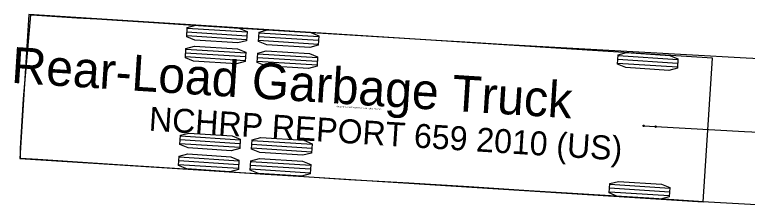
# Model space of a CAD drawing. Extents: x 973688 to 979179, y 703586 to 707602.
# Drawn here: x 977439.97 to 977480.7, y 704341.95 to 704352.55 of the extents above; entities that cross this region are included whole.
import ezdxf

# ---------------------------------------------------------------- set-up
doc = ezdxf.new("R2010")
doc.units = 0
doc.layers.add('0-NPLT', color=7, linetype='Continuous')

msp = doc.modelspace()

# ---------------------------------------------------------------- linework, layer by layer
at = {"layer": '0-NPLT'}
for p, q in [((977440.758, 704352.548), (977440.25, 704344.564)), ((977478.761, 704350.134), (977440.758, 704352.548)), ((977452.887, 704351.569), (977449.56, 704351.78)), ((977452.86, 704351.153), (977449.534, 704351.364)), ((977452.873, 704351.361), (977449.547, 704351.572)), ((977456.865, 704351.107), (977453.539, 704351.318)), ((977456.879, 704351.315), (977453.552, 704351.526)), ((977456.852, 704350.899), (977453.525, 704351.111)), ((977452.813, 704350.404), (977449.486, 704350.616)), ((977452.786, 704349.989), (977449.46, 704350.2)), ((977452.799, 704350.196), (977449.473, 704350.408)), ((977456.791, 704349.943), (977453.465, 704350.154)), ((977456.805, 704350.151), (977453.478, 704350.362)), ((977476.825, 704349.839), (977473.498, 704350.05)), ((977476.838, 704350.047), (977473.512, 704350.258)), ((977478.254, 704342.15), (977478.761, 704350.134)), ((977478.761, 704350.134), (977478.761, 704350.134)), ((977456.778, 704349.735), (977453.452, 704349.946)), ((977476.812, 704349.631), (977473.485, 704349.843)), ((977452.493, 704345.373), (977449.166, 704345.584)), ((977452.506, 704345.581), (977449.18, 704345.792)), ((977452.48, 704345.165), (977449.153, 704345.376)), ((977456.485, 704345.119), (977453.158, 704345.331)), ((977456.498, 704345.327), (977453.171, 704345.538)), ((977456.472, 704344.911), (977453.145, 704345.123)), ((977440.25, 704344.564), (977478.254, 704342.15)), ((977452.419, 704344.209), (977449.092, 704344.42)), ((977452.432, 704344.416), (977449.106, 704344.628)), ((977456.424, 704344.163), (977453.098, 704344.374)), ((977452.406, 704344.001), (977449.079, 704344.212)), ((977456.398, 704343.747), (977453.071, 704343.958)), ((977456.411, 704343.955), (977453.084, 704344.166)), ((977476.371, 704342.687), (977473.044, 704342.898)), ((977476.384, 704342.895), (977473.057, 704343.106)), ((977476.357, 704342.479), (977473.031, 704342.69))]:
    msp.add_line(p, q, dxfattribs=at)
for points in [[(977440.285, 704345.115), (977440.46, 704347.87), (977440.868, 704352.541), (977441.201, 704352.52), (977442.31, 704352.449), (977443.419, 704352.379), (977444.528, 704352.308), (977445.637, 704352.238), (977447.411, 704352.125), (977450.737, 704351.914), (977454.063, 704351.703), (977457.387, 704351.494), (977460.709, 704351.291), (977464.031, 704351.091), (977464.695, 704351.052), (977467.352, 704350.896), (977470.674, 704350.705), (977473.997, 704350.518), (977474.994, 704350.462), (977477.32, 704350.335), (977480.644, 704350.157), (977483.967, 704349.983)], [(977474.935, 704346.369), (977475.267, 704346.348), (977475.6, 704346.328)], [(977481.881, 704341.953), (977480.214, 704342.041), (977478.547, 704342.131), (977475.215, 704342.343), (977471.883, 704342.554), (977468.551, 704342.766), (977465.218, 704342.977), (977461.884, 704343.176), (977458.552, 704343.378), (977455.221, 704343.585), (977453.889, 704343.668), (977451.892, 704343.795), (977448.565, 704344.01), (977445.683, 704344.2), (977444.574, 704344.274), (977443.465, 704344.348), (977442.357, 704344.423), (977441.248, 704344.498), (977440.298, 704344.561), (977440.285, 704345.115)]]:
    msp.add_lwpolyline(points, dxfattribs=at)
for points in [[(977452.89, 704351.62), (977452.857, 704351.101), (977452.381, 704350.975), (977449.986, 704351.127), (977449.53, 704351.313), (977449.563, 704351.832), (977450.039, 704351.958), (977452.434, 704351.806)], [(977456.882, 704351.367), (977456.849, 704350.848), (977456.373, 704350.721), (977453.978, 704350.873), (977453.522, 704351.059), (977453.555, 704351.578), (977454.031, 704351.705), (977456.426, 704351.553)], [(977452.816, 704350.456), (977452.783, 704349.937), (977452.307, 704349.81), (977449.912, 704349.962), (977449.456, 704350.148), (977449.489, 704350.667), (977449.965, 704350.794), (977452.36, 704350.642)], [(977456.808, 704350.202), (977456.775, 704349.683), (977456.299, 704349.557), (977453.904, 704349.709), (977453.448, 704349.895), (977453.481, 704350.414), (977453.957, 704350.54), (977456.352, 704350.388)], [(977476.842, 704350.099), (977476.809, 704349.58), (977476.333, 704349.453), (977473.938, 704349.605), (977473.482, 704349.791), (977473.515, 704350.31), (977473.991, 704350.437), (977476.386, 704350.285)], [(977452.509, 704345.632), (977452.476, 704345.113), (977452.001, 704344.987), (977449.606, 704345.139), (977449.15, 704345.325), (977449.183, 704345.844), (977449.658, 704345.97), (977452.054, 704345.818)], [(977456.501, 704345.379), (977456.468, 704344.86), (977455.993, 704344.733), (977453.598, 704344.885), (977453.142, 704345.071), (977453.175, 704345.59), (977453.65, 704345.717), (977456.046, 704345.565)], [(977452.435, 704344.468), (977452.403, 704343.949), (977451.927, 704343.822), (977449.532, 704343.974), (977449.076, 704344.16), (977449.109, 704344.679), (977449.585, 704344.806), (977451.98, 704344.654)], [(977456.427, 704344.214), (977456.394, 704343.695), (977455.919, 704343.569), (977453.524, 704343.721), (977453.068, 704343.907), (977453.101, 704344.426), (977453.576, 704344.552), (977455.972, 704344.4)], [(977476.387, 704342.946), (977476.354, 704342.427), (977475.879, 704342.301), (977473.483, 704342.453), (977473.028, 704342.639), (977473.061, 704343.158), (977473.536, 704343.284), (977475.931, 704343.132)]]:
    msp.add_lwpolyline(points, close=True, dxfattribs=at)
for centre in [(977474.935, 704346.369), (977475.6, 704346.328), (977475.6, 704346.328)]:
    msp.add_circle(centre, 0.0417, dxfattribs=at)
msp.add_arc((977617.268, 706926.991), 2584.548, 266.857855, 271.532896, dxfattribs=at)

# ---------------------------------------------------------------- texts
for s, height, p in [('Rear-Load Garbage Truck', 2, (977439.746, 704348.764)), ('NCHRP REPORT 659 2010 (US)', 1.33333, (977447.403, 704346.107)), ('(c) 2022 Transoft Solutions, Inc. All rights reserved.', 0.08, (977457.868, 704347.413))]:
    msp.add_text(s, height=height, rotation=356.3649, dxfattribs=at).set_placement(p)

doc.saveas('drawing.dxf')
